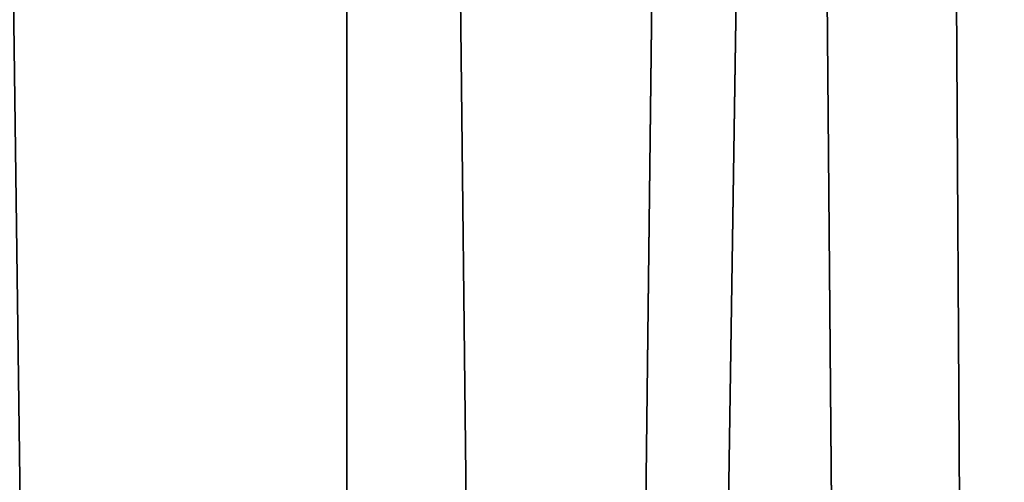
# Model space of a CAD drawing. Header units: metres. Extents: x -258 to 72, y -72 to 102.
# Tile 297 of 656: x -9.86 to -9.231, y 78.483 to 78.779. Entities that reach past the tile are written whole.
import ezdxf

# ---------------------------------------------------------------- set-up
doc = ezdxf.new("R2010")
doc.units = ezdxf.units.M
doc.layers.add('solid_FREESTAND_ASM_SW0005', color=7, linetype='CONTINUOUS')

msp = doc.modelspace()

# ---------------------------------------------------------------- linework, layer by layer
at = {"layer": 'solid_FREESTAND_ASM_SW0005'}
for points in [[(-9.906358, 82.094406, 21.036604), (-9.653249, 62.378902, 20.818941), (-9.992786, 61.536129, 21.113213)], [(-9.906358, 82.094406, 21.036604), (-9.650696, 81.69352, 20.816792), (-9.653249, 62.378902, 20.818941)], [(-9.650696, 81.69352, 20.816792), (-9.425594, 81.369667, 20.631317), (-9.653249, 62.378902, 20.818941)], [(-9.425594, 81.369667, 20.631317), (-9.364531, 81.285812, 20.582254), (-9.653249, 62.378902, 20.818941)], [(-9.364531, 81.285812, 20.582254), (-9.219038, 63.231571, 20.467449), (-9.653249, 62.378902, 20.818941)], [(-9.364531, 81.285812, 20.582254), (-9.054249, 80.882668, 20.340879), (-9.219038, 63.231571, 20.467449)], [(-9.903776, 80.675926, 43.565666), (-9.940397, 20.740986, 43.533367), (-8.922838, 21.198654, 44.357491)], [(-9.595329, 80.261429, 43.829514), (-9.903776, 80.675926, 43.565666), (-8.922838, 21.198654, 44.357491)], [(-9.268221, 79.859749, 44.09407), (-9.595329, 80.261429, 43.829514), (-8.922838, 21.198654, 44.357491)], [(-8.924767, 79.473724, 44.35606), (-9.268221, 79.859749, 44.09407), (-8.922838, 21.198654, 44.357491)], [(-9.626393, 79.526131, 178.419128), (-9.679428, 79.590599, 68.300003), (-8.860261, 78.68264, 68.300003)], [(-7.971046, 79.210701, 68.300003), (-8.860261, 78.68264, 68.300003), (-9.679428, 79.590599, 68.300003)], [(-8.848907, 78.671249, 245.841751), (-8.838834, 78.661163, 254.818359), (-9.662629, 79.570084, 254.818359)], [(-9.038019, 78.882263, 254.927063), (-9.662629, 79.570084, 254.818359), (-8.838834, 78.661163, 254.818359)], [(-8.90285, 78.725647, 245.928955), (-8.848907, 78.671249, 245.841751), (-9.662629, 79.570084, 254.818359)], [(-8.962921, 78.787018, 246.015015), (-8.90285, 78.725647, 245.928955), (-9.662629, 79.570084, 254.818359)], [(-9.548621, 79.433167, 178.458176), (-9.626393, 79.526131, 178.419128), (-8.860261, 78.68264, 68.300003)], [(-9.472575, 79.344002, 178.504227), (-9.548621, 79.433167, 178.458176), (-8.860261, 78.68264, 68.300003)], [(-9.461877, 79.331589, 178.511337), (-9.472575, 79.344002, 178.504227), (-8.860261, 78.68264, 68.300003)], [(-9.392683, 79.252121, 178.560928), (-9.461877, 79.331589, 178.511337), (-8.860261, 78.68264, 68.300003)], [(-9.303857, 79.152054, 178.633148), (-9.392683, 79.252121, 178.560928), (-8.860261, 78.68264, 68.300003)], [(-9.207646, 79.046051, 178.720947), (-9.303857, 79.152054, 178.633148), (-8.860261, 78.68264, 68.300003)]]:
    msp.add_3dface(points, dxfattribs=at)

doc.saveas('drawing.dxf')
